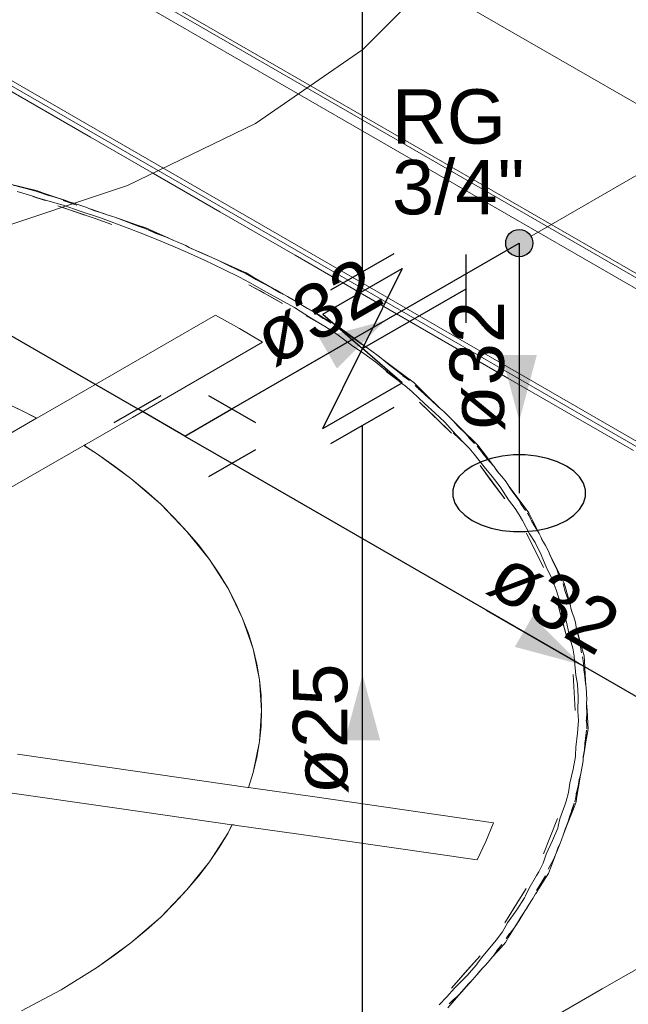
# Model space of a CAD drawing. Header units: millimetres. Extents: x -16331 to -10174, y -4135 to -3584.
# Tile 402 of 456: x -10204.29 to -10202.05, y -3991.66 to -3988.04. Entities that reach past the tile are written whole.
import ezdxf

# ---------------------------------------------------------------- set-up
doc = ezdxf.new("R2010")
doc.units = ezdxf.units.MM
for name, color, linetype in [('AF-Colunas', 4, 'Continuous'), ('AF-Condutos', 4, 'Continuous'), ('AF-Conexões', 4, 'Continuous'), ('AF-Sentido conduto', 7, 'Continuous'), ('AF-Textos conduto', 7, 'Continuous'), ('AL-Condutos', 3, 'Continuous'), ('AL-Sentido conduto', 7, 'Continuous'), ('AL-Textos conduto', 7, 'Continuous'), ('Simbolos', 7, 'Continuous'), ('Simbolos_int', 8, 'Continuous'), ('Textos', 7, 'Continuous')]:
    doc.layers.add(name, color=color, linetype=linetype)
for name, color, linetype, lineweight in [('AF-Indicação coluna', 5, 'Continuous', 13), ('AL-Reservatório cilíndrico', 9, 'Continuous', 18), ('IFC-IfcBuildingElementProxy-Contorno', 250, 'Continuous', 5), ('IFC-IfcFlowTerminal-Contorno', 250, 'Continuous', 5), ('IFC-IfcWallStandardCase-Contorno', 250, 'Continuous', 5), ('IFC-Laje-Contorno', 134, 'Continuous', 5), ('IFC-Viga-Contorno', 66, 'Continuous', 5)]:
    doc.layers.add(name, color=color, linetype=linetype, lineweight=lineweight)
doc.styles.add('Arial', font='arial.ttf', dxfattribs={"height": 100})

msp = doc.modelspace()

# ---------------------------------------------------------------- hatches: boundary and pattern name
at = {"layer": 'AF-Colunas', "linetype": 'Continuous'}
msp.add_hatch(color=140, dxfattribs=at).paths.add_polyline_path([(-10202.4042, -3988.8645), (-10202.4044, -3988.8601), (-10202.405, -3988.8558), (-10202.4059, -3988.8515), (-10202.4072, -3988.8474), (-10202.4089, -3988.8433), (-10202.4109, -3988.8395), (-10202.4133, -3988.8358), (-10202.4159, -3988.8323), (-10202.4189, -3988.8291), (-10202.4221, -3988.8262), (-10202.4256, -3988.8235), (-10202.4292, -3988.8212), (-10202.4331, -3988.8191), (-10202.4371, -3988.8175), (-10202.4413, -3988.8162), (-10202.4455, -3988.8152), (-10202.4499, -3988.8147), (-10202.4542, -3988.8145), (-10202.4586, -3988.8147), (-10202.4629, -3988.8152), (-10202.4672, -3988.8162), (-10202.4713, -3988.8175), (-10202.4754, -3988.8191), (-10202.4792, -3988.8212), (-10202.4829, -3988.8235), (-10202.4864, -3988.8262), (-10202.4896, -3988.8291), (-10202.4925, -3988.8323), (-10202.4952, -3988.8358), (-10202.4975, -3988.8395), (-10202.4995, -3988.8433), (-10202.5012, -3988.8474), (-10202.5025, -3988.8515), (-10202.5035, -3988.8558), (-10202.504, -3988.8601), (-10202.5042, -3988.8645), (-10202.504, -3988.8688), (-10202.5035, -3988.8731), (-10202.5025, -3988.8774), (-10202.5012, -3988.8816), (-10202.4995, -3988.8856), (-10202.4975, -3988.8895), (-10202.4952, -3988.8931), (-10202.4925, -3988.8966), (-10202.4896, -3988.8998), (-10202.4864, -3988.9028), (-10202.4829, -3988.9054), (-10202.4792, -3988.9078), (-10202.4754, -3988.9098), (-10202.4713, -3988.9114), (-10202.4672, -3988.9128), (-10202.4629, -3988.9137), (-10202.4586, -3988.9143), (-10202.4542, -3988.9145), (-10202.4499, -3988.9143), (-10202.4455, -3988.9137), (-10202.4413, -3988.9128), (-10202.4371, -3988.9114), (-10202.4331, -3988.9098), (-10202.4292, -3988.9078), (-10202.4256, -3988.9054), (-10202.4221, -3988.9028), (-10202.4189, -3988.8998), (-10202.4159, -3988.8966), (-10202.4133, -3988.8931), (-10202.4109, -3988.8895), (-10202.4089, -3988.8856), (-10202.4072, -3988.8816), (-10202.4059, -3988.8774), (-10202.405, -3988.8731), (-10202.4044, -3988.8688)])
at = {"layer": 'AF-Sentido conduto', "linetype": 'Continuous'}
for points in [[(-10202.9479, -3989.1495), (-10203.1893, -3989.2142), (-10203.1246, -3989.3262)], [(-10202.4542, -3989.5177), (-10202.3895, -3989.2762), (-10202.5189, -3989.2762)], [(-10202.2291, -3990.4145), (-10202.4058, -3990.2377), (-10202.4705, -3990.3498)]]:
    msp.add_hatch(color=140, dxfattribs=at).paths.add_polyline_path(points)
at = {"layer": 'AL-Sentido conduto', "linetype": 'Continuous'}
msp.add_hatch(color=3, dxfattribs=at).paths.add_polyline_path([(-10203.0306, -3990.4517), (-10203.0953, -3990.6932), (-10202.9659, -3990.6932)])

# ---------------------------------------------------------------- linework, layer by layer
at = {"layer": 'AF-Colunas'}
msp.add_circle((-10202.4542, -3988.8645), 0.05, dxfattribs=at)
at = {"layer": 'AF-Condutos'}
for p, q in [((-10207.252, -3987.5145), (-10203.8572, -3989.4745)), ((-10203.5108, -3989.4745), (-10202.4542, -3988.8645)), ((-10202.4542, -3988.8645), (-10202.4542, -3989.7845)), ((-10203.5108, -3989.6745), (-10201.2938, -3990.9545))]:
    msp.add_line(p, q, dxfattribs=at)
msp.add_lwpolyline([(-10202.281, -3989.6845), (-10202.3137, -3989.6686), (-10202.3507, -3989.6563), (-10202.3908, -3989.6479), (-10202.4329, -3989.6436), (-10202.4756, -3989.6436), (-10202.5176, -3989.6479), (-10202.5577, -3989.6563), (-10202.5947, -3989.6686), (-10202.6274, -3989.6845), (-10202.6549, -3989.7033), (-10202.6762, -3989.7247), (-10202.6908, -3989.7479), (-10202.6982, -3989.7721), (-10202.6982, -3989.7968), (-10202.6908, -3989.8211), (-10202.6762, -3989.8442), (-10202.6549, -3989.8656), (-10202.6274, -3989.8845), (-10202.5947, -3989.9003), (-10202.5577, -3989.9126), (-10202.5176, -3989.9211), (-10202.4756, -3989.9253), (-10202.4329, -3989.9253), (-10202.3908, -3989.9211), (-10202.3507, -3989.9126), (-10202.3137, -3989.9003), (-10202.281, -3989.8845), (-10202.2536, -3989.8656), (-10202.2322, -3989.8442), (-10202.2176, -3989.8211), (-10202.2102, -3989.7968), (-10202.2102, -3989.7721), (-10202.2176, -3989.7479), (-10202.2322, -3989.7247), (-10202.2536, -3989.7033), (-10202.281, -3989.6845)], dxfattribs=at)
at = {"layer": 'AF-Conexões'}
for p, q in [((-10203.9438, -3989.5245), (-10203.7706, -3989.4245)), ((-10203.5974, -3989.4245), (-10203.4242, -3989.5245)), ((-10203.684, -3989.5745), (-10203.8572, -3989.4745)), ((-10203.684, -3989.5745), (-10203.5108, -3989.4745)), ((-10203.684, -3989.5745), (-10203.5108, -3989.6745)), ((-10203.4242, -3989.6245), (-10203.5974, -3989.7245))]:
    msp.add_line(p, q, dxfattribs=at)
at = {"layer": 'AF-Indicação coluna'}
msp.add_line((-10199.2998, -3987.0432), (-10202.4109, -3988.8395), dxfattribs=at)
at = {"layer": 'AF-Sentido conduto'}
for points in [[(-10202.4542, -3989.1177), (-10202.4542, -3989.5177)], [(-10203.2943, -3989.3495), (-10202.9479, -3989.1495)], [(-10202.5755, -3990.2145), (-10202.2291, -3990.4145)]]:
    msp.add_lwpolyline(points, dxfattribs=at)
at = {"layer": 'AL-Condutos'}
for p, q in [((-10203.0306, -3988.9693), (-10203.0306, -3986.0517)), ((-10203.0306, -3991.8517), (-10203.0306, -3989.5349))]:
    msp.add_line(p, q, dxfattribs=at)
at = {"layer": 'AL-Reservatório cilíndrico'}
msp.add_lwpolyline([(-10209.1153, -3987.845), (-10208.8079, -3988.1524), (-10208.4127, -3988.4244), (-10207.9417, -3988.6525), (-10207.4092, -3988.83), (-10206.8314, -3988.9514), (-10206.2259, -3989.0131), (-10205.6111, -3989.0131), (-10205.0056, -3988.9514), (-10204.4278, -3988.83), (-10203.8954, -3988.6525), (-10203.4244, -3988.4244), (-10203.0291, -3988.1524), (-10202.7217, -3987.845)], dxfattribs=at)
at = {"layer": 'AL-Sentido conduto'}
msp.add_lwpolyline([(-10203.0306, -3990.8517), (-10203.0306, -3990.4517)], dxfattribs=at)
at = {"layer": 'IFC-IfcBuildingElementProxy-Contorno', "lineweight": 5}
for p, q in [((-10196.4271, -3991.5823), (-10206.748, -3985.6235)), ((-10196.9692, -3991.8953), (-10207.2901, -3985.9365)), ((-10207.2901, -3985.9365), (-10196.9692, -3991.8953)), ((-10204.0309, -3988.4746), (-10205.9189, -3987.3846)), ((-10203.799, -3988.6085), (-10204.0309, -3988.4746)), ((-10203.5553, -3988.7492), (-10203.799, -3988.6085)), ((-10203.2787, -3988.9088), (-10203.5553, -3988.7492)), ((-10203.0164, -3989.0603), (-10203.2787, -3988.9088)), ((-10202.7398, -3989.22), (-10203.0164, -3989.0603)), ((-10202.4962, -3989.3607), (-10202.7398, -3989.22)), ((-10202.2642, -3989.4946), (-10202.4962, -3989.3607)), ((-10202.0336, -3989.6277), (-10202.2642, -3989.4946)), ((-10202.1492, -3991.6081), (-10201.9165, -3991.4738)), ((-10202.3796, -3991.7412), (-10202.1492, -3991.6081))]:
    msp.add_line(p, q, dxfattribs=at)
at = {"layer": 'IFC-IfcFlowTerminal-Contorno', "lineweight": 5}
for p, q in [((-10204.2621, -3988.6632), (-10204.3512, -3988.6409)), ((-10204.2593, -3988.6665), (-10204.315, -3988.651)), ((-10204.247, -3988.6903), (-10204.3006, -3988.6745)), ((-10204.2301, -3988.6712), (-10204.2621, -3988.6632)), ((-10204.2321, -3988.6734), (-10204.2593, -3988.6665)), ((-10204.2557, -3988.6675), (-10204.2321, -3988.6734)), ((-10204.2189, -3988.6999), (-10204.247, -3988.6903)), ((-10204.1281, -3988.7265), (-10204.2433, -3988.6927)), ((-10204.2433, -3988.6927), (-10204.1972, -3988.7073)), ((-10204.1786, -3988.6907), (-10204.2321, -3988.6734)), ((-10204.2321, -3988.6734), (-10204.1819, -3988.6906)), ((-10204.2, -3988.6814), (-10204.2301, -3988.6712)), ((-10204.164, -3988.6937), (-10204.2, -3988.6814)), ((-10204.1428, -3988.7016), (-10204.1786, -3988.6907)), ((-10204.1253, -3988.7069), (-10204.164, -3988.6937)), ((-10204.1972, -3988.7073), (-10204.2189, -3988.6999)), ((-10204.1509, -3988.7279), (-10204.0516, -3988.7618)), ((-10204.0133, -3988.7743), (-10204.1509, -3988.7279)), ((-10204.1097, -3988.7123), (-10204.1428, -3988.7016)), ((-10204.1317, -3988.7077), (-10204.0815, -3988.7248)), ((-10204.0723, -3988.7453), (-10204.1281, -3988.7265)), ((-10204.1097, -3988.7123), (-10204.1253, -3988.7069)), ((-10204.089, -3988.7189), (-10204.1097, -3988.7123)), ((-10204.0477, -3988.7328), (-10204.089, -3988.7189)), ((-10204.0315, -3988.739), (-10204.0477, -3988.7328)), ((-10203.9946, -3988.7717), (-10204.0723, -3988.7453)), ((-10204.015, -3988.7453), (-10204.0315, -3988.739)), ((-10204.0291, -3988.7398), (-10204.0315, -3988.739)), ((-10203.9698, -3988.76), (-10204.0291, -3988.7398)), ((-10203.9822, -3988.756), (-10204.015, -3988.7453)), ((-10203.9698, -3988.76), (-10203.9822, -3988.756)), ((-10203.9506, -3988.7663), (-10203.9698, -3988.76)), ((-10203.9418, -3988.7696), (-10203.9506, -3988.7663)), ((-10203.9094, -3988.7817), (-10203.9418, -3988.7696)), ((-10203.8581, -3988.7982), (-10203.9418, -3988.7696)), ((-10203.9523, -3988.7957), (-10204.0133, -3988.7743)), ((-10203.8862, -3988.8116), (-10203.9946, -3988.7717)), ((-10203.8559, -3988.8018), (-10203.9094, -3988.7817)), ((-10203.8281, -3988.8084), (-10203.8581, -3988.7982)), ((-10203.8305, -3988.8105), (-10203.8559, -3988.8018)), ((-10203.8533, -3988.8027), (-10203.8305, -3988.8105)), ((-10203.849, -3988.8262), (-10203.8862, -3988.8116)), ((-10203.8017, -3988.8453), (-10203.849, -3988.8262)), ((-10203.7825, -3988.8311), (-10203.8305, -3988.8105)), ((-10203.8305, -3988.8105), (-10203.7845, -3988.8312)), ((-10203.8005, -3988.8208), (-10203.8281, -3988.8084)), ((-10203.7451, -3988.8456), (-10203.8005, -3988.8208)), ((-10203.7493, -3988.8444), (-10203.7825, -3988.8311)), ((-10203.7277, -3988.8755), (-10203.8017, -3988.8453)), ((-10203.7249, -3988.8546), (-10203.7493, -3988.8444)), ((-10203.7331, -3988.851), (-10203.7451, -3988.8456)), ((-10203.7249, -3988.8546), (-10203.7331, -3988.851)), ((-10203.6745, -3988.899), (-10203.7277, -3988.8755)), ((-10203.7125, -3988.8598), (-10203.7249, -3988.8546)), ((-10203.6804, -3988.8738), (-10203.7125, -3988.8598)), ((-10203.668, -3988.8801), (-10203.6804, -3988.8738)), ((-10203.6113, -3988.9277), (-10203.6745, -3988.899)), ((-10203.6609, -3988.8837), (-10203.668, -3988.8801)), ((-10203.6435, -3988.8911), (-10203.668, -3988.8801)), ((-10203.6316, -3988.8971), (-10203.6609, -3988.8837)), ((-10203.5994, -3988.9108), (-10203.6435, -3988.8911)), ((-10203.6012, -3988.9101), (-10203.6316, -3988.8971)), ((-10203.5979, -3988.9115), (-10203.6012, -3988.9101)), ((-10203.5979, -3988.9115), (-10203.5994, -3988.9108)), ((-10203.571, -3988.9232), (-10203.5979, -3988.9115)), ((-10203.5408, -3988.9609), (-10203.6113, -3988.9277)), ((-10203.5631, -3988.9271), (-10203.571, -3988.9232)), ((-10203.5338, -3988.9414), (-10203.5631, -3988.9271)), ((-10203.4866, -3988.9613), (-10203.5631, -3988.9271)), ((-10203.485, -3988.9652), (-10203.5338, -3988.9414)), ((-10203.4836, -3988.9898), (-10203.5408, -3988.9609)), ((-10203.459, -3988.9737), (-10203.4866, -3988.9613)), ((-10203.4619, -3988.9756), (-10203.485, -3988.9652)), ((-10203.4835, -3988.9659), (-10203.4619, -3988.9756)), ((-10203.4263, -3988.9954), (-10203.4619, -3988.9756)), ((-10203.4619, -3988.9756), (-10203.4207, -3988.9994)), ((-10203.4343, -3988.988), (-10203.459, -3988.9737)), ((-10203.4457, -3989.0096), (-10203.4836, -3988.9898)), ((-10203.4493, -3989.0174), (-10203.4068, -3989.04)), ((-10203.3923, -3989.0484), (-10203.4493, -3989.0174)), ((-10203.3836, -3989.0451), (-10203.4457, -3989.0096)), ((-10203.3518, -3989.0356), (-10203.4343, -3988.988)), ((-10203.3994, -3989.0109), (-10203.4263, -3988.9954)), ((-10203.3669, -3989.0277), (-10203.3994, -3989.0109)), ((-10203.4068, -3989.04), (-10203.3923, -3989.0484)), ((-10203.3923, -3989.0484), (-10203.3252, -3989.0871)), ((-10203.3652, -3989.0631), (-10203.3923, -3989.0484)), ((-10203.3317, -3989.0727), (-10203.3836, -3989.0451)), ((-10203.3358, -3989.0456), (-10203.3669, -3989.0277)), ((-10203.3229, -3989.0523), (-10203.3518, -3989.0356)), ((-10203.3229, -3989.0523), (-10203.3358, -3989.0456)), ((-10203.3069, -3989.0606), (-10203.3229, -3989.0523)), ((-10203.3252, -3989.0871), (-10203.3652, -3989.0631)), ((-10203.2804, -3989.1016), (-10203.3317, -3989.0727)), ((-10203.2585, -3989.0889), (-10203.3069, -3989.0606)), ((-10203.2508, -3989.0939), (-10203.2585, -3989.0889)), ((-10203.2332, -3989.1054), (-10203.2508, -3989.0939)), ((-10203.2127, -3989.1159), (-10203.2508, -3989.0939)), ((-10203.5714, -3989.1292), (-10204.0497, -3989.4054)), ((-10203.4832, -3989.1783), (-10203.5714, -3989.1292)), ((-10203.2221, -3989.1394), (-10203.2804, -3989.1016)), ((-10203.2384, -3989.1314), (-10203.1735, -3989.1688)), ((-10203.2029, -3989.1519), (-10203.2384, -3989.1314)), ((-10203.2009, -3989.1239), (-10203.2332, -3989.1054)), ((-10203.1792, -3989.1353), (-10203.2127, -3989.1159)), ((-10203.1751, -3989.1412), (-10203.2009, -3989.1239)), ((-10203.1735, -3989.1688), (-10203.2221, -3989.1394)), ((-10203.1706, -3989.1705), (-10203.2029, -3989.1519)), ((-10203.1535, -3989.1501), (-10203.1792, -3989.1353)), ((-10203.1734, -3989.1423), (-10203.1751, -3989.1412)), ((-10203.1751, -3989.1412), (-10203.1733, -3989.1422)), ((-10203.1462, -3989.1584), (-10203.1734, -3989.1423)), ((-10203.1733, -3989.1422), (-10203.1462, -3989.1584)), ((-10203.1288, -3989.1644), (-10203.1535, -3989.1501)), ((-10203.1074, -3989.1803), (-10203.1288, -3989.1644)), ((-10203.3982, -3989.2292), (-10203.4832, -3989.1783)), ((-10203.1567, -3989.1786), (-10203.1706, -3989.1705)), ((-10203.1255, -3989.1995), (-10203.1567, -3989.1786)), ((-10203.0712, -3989.2394), (-10203.1255, -3989.1995)), ((-10203.101, -3989.189), (-10203.1211, -3989.1744)), ((-10203.0563, -3989.2183), (-10203.1074, -3989.1803)), ((-10203.0775, -3989.2058), (-10203.101, -3989.189)), ((-10203.8765, -3989.5054), (-10203.3982, -3989.2292)), ((-10203.049, -3989.2248), (-10203.0775, -3989.2058)), ((-10203.0259, -3989.2704), (-10203.0712, -3989.2394)), ((-10203.0355, -3989.2338), (-10203.0563, -3989.2183)), ((-10203.0218, -3989.2448), (-10203.049, -3989.2248)), ((-10203.0105, -3989.2524), (-10203.0355, -3989.2338)), ((-10202.9814, -3989.3027), (-10203.0259, -3989.2704)), ((-10203.0105, -3989.2524), (-10203.0218, -3989.2448)), ((-10202.9965, -3989.2618), (-10203.0105, -3989.2524)), ((-10202.9732, -3989.2787), (-10202.9965, -3989.2618)), ((-10202.9313, -3989.3445), (-10202.9814, -3989.3027)), ((-10202.9559, -3989.293), (-10202.9732, -3989.2787)), ((-10202.9547, -3989.294), (-10202.9559, -3989.293)), ((-10202.9271, -3989.3145), (-10202.9559, -3989.293)), ((-10202.933, -3989.3116), (-10202.9547, -3989.294)), ((-10202.9067, -3989.3316), (-10202.933, -3989.3116)), ((-10202.9441, -3989.3368), (-10202.8896, -3989.3771)), ((-10202.9124, -3989.3604), (-10202.9441, -3989.3368)), ((-10202.8896, -3989.3771), (-10202.9313, -3989.3445)), ((-10202.8639, -3989.3615), (-10202.9271, -3989.3145)), ((-10202.8839, -3989.3507), (-10202.9067, -3989.3316)), ((-10202.8822, -3989.3829), (-10202.9124, -3989.3604)), ((-10202.8818, -3989.3526), (-10202.8839, -3989.3507)), ((-10202.8839, -3989.3507), (-10202.8819, -3989.3523)), ((-10202.8733, -3989.3895), (-10202.8822, -3989.3829)), ((-10202.8819, -3989.3523), (-10202.8583, -3989.3704)), ((-10202.8583, -3989.3704), (-10202.8818, -3989.3526)), ((-10202.8425, -3989.3774), (-10202.8639, -3989.3615)), ((-10202.8247, -3989.3948), (-10202.8425, -3989.3774)), ((-10204.4394, -3989.409), (-10204.2842, -3989.4796)), ((-10204.0497, -3989.4054), (-10204.2281, -3989.5084)), ((-10202.8488, -3989.4109), (-10202.8733, -3989.3895)), ((-10202.8032, -3989.4545), (-10202.8488, -3989.4109)), ((-10202.8202, -3989.4041), (-10202.8369, -3989.3882)), ((-10202.8254, -3989.3992), (-10202.8165, -3989.4078)), ((-10202.7818, -3989.4367), (-10202.8247, -3989.3948)), ((-10202.8003, -3989.4225), (-10202.8202, -3989.4041)), ((-10204.2842, -3989.4796), (-10204.3606, -3989.4434)), ((-10202.8205, -3989.4492), (-10202.7617, -3989.5065)), ((-10202.703, -3989.5638), (-10202.8205, -3989.4492)), ((-10202.7651, -3989.4884), (-10202.8032, -3989.4545)), ((-10202.7764, -3989.4433), (-10202.8003, -3989.4225)), ((-10202.7638, -3989.4542), (-10202.7818, -3989.4367)), ((-10202.7537, -3989.4652), (-10202.7764, -3989.4433)), ((-10202.7441, -3989.4735), (-10202.7638, -3989.4542)), ((-10204.2281, -3989.5084), (-10204.2842, -3989.4796)), ((-10204.2842, -3989.4796), (-10204.2291, -3989.509)), ((-10202.7281, -3989.5236), (-10202.7651, -3989.4884)), ((-10202.7441, -3989.4735), (-10202.7537, -3989.4652)), ((-10202.7322, -3989.4838), (-10202.7441, -3989.4735)), ((-10202.7127, -3989.5024), (-10202.7322, -3989.4838)), ((-10204.2291, -3989.509), (-10204.5313, -3989.6835)), ((-10204.2281, -3989.5084), (-10204.2291, -3989.509)), ((-10204.0447, -3989.6025), (-10203.8765, -3989.5054)), ((-10202.7617, -3989.5065), (-10202.703, -3989.5638)), ((-10202.6871, -3989.5689), (-10202.7281, -3989.5236)), ((-10202.6989, -3989.5176), (-10202.7127, -3989.5024)), ((-10202.6978, -3989.5188), (-10202.6989, -3989.5176)), ((-10202.6558, -3989.5597), (-10202.6989, -3989.5176)), ((-10202.68, -3989.5379), (-10202.6978, -3989.5188)), ((-10202.6967, -3989.5618), (-10202.6529, -3989.6041)), ((-10202.6694, -3989.5885), (-10202.6967, -3989.5618)), ((-10202.6511, -3989.5657), (-10202.68, -3989.5379)), ((-10202.6225, -3989.5922), (-10202.6558, -3989.5597)), ((-10202.639, -3989.5811), (-10202.6511, -3989.5657)), ((-10204.0491, -3989.6051), (-10204.0447, -3989.6025)), ((-10202.6529, -3989.6041), (-10202.6871, -3989.5689)), ((-10202.6427, -3989.6146), (-10202.6694, -3989.5885)), ((-10202.6381, -3989.5822), (-10202.639, -3989.5811)), ((-10202.639, -3989.5811), (-10202.6384, -3989.5817)), ((-10202.6384, -3989.5817), (-10202.6187, -3989.6016)), ((-10202.6187, -3989.6016), (-10202.6381, -3989.5822)), ((-10202.6048, -3989.6095), (-10202.6225, -3989.5922)), ((-10204.3581, -3989.7835), (-10204.0559, -3989.609)), ((-10204.0559, -3989.609), (-10204.0549, -3989.6084)), ((-10204.0559, -3989.609), (-10204.005, -3989.6408)), ((-10204.0549, -3989.6084), (-10204.0542, -3989.608)), ((-10204.005, -3989.6408), (-10204.0549, -3989.6084)), ((-10204.0542, -3989.608), (-10204.0508, -3989.606)), ((-10204.0508, -3989.606), (-10204.0491, -3989.6051)), ((-10202.6379, -3989.6193), (-10202.6427, -3989.6146)), ((-10202.6198, -3989.6405), (-10202.6379, -3989.6193)), ((-10202.6013, -3989.6209), (-10202.6087, -3989.6107)), ((-10202.6087, -3989.6107), (-10202.605, -3989.6155)), ((-10202.605, -3989.6155), (-10202.5932, -3989.6313)), ((-10202.5909, -3989.628), (-10202.6048, -3989.6095)), ((-10202.5932, -3989.6313), (-10202.6013, -3989.6209)), ((-10202.5882, -3989.6378), (-10202.5932, -3989.6313)), ((-10202.5569, -3989.6734), (-10202.5909, -3989.628)), ((-10202.5725, -3989.6575), (-10202.5882, -3989.6378)), ((-10203.9423, -3989.6849), (-10204.005, -3989.6408)), ((-10204.005, -3989.6408), (-10203.8827, -3989.7304)), ((-10202.5837, -3989.6873), (-10202.6198, -3989.6405)), ((-10202.5502, -3989.6823), (-10202.5725, -3989.6575)), ((-10202.5502, -3989.6823), (-10202.5569, -3989.6734)), ((-10203.8827, -3989.7304), (-10203.9423, -3989.6849)), ((-10202.5985, -3989.6823), (-10202.5527, -3989.7434)), ((-10202.5582, -3989.7373), (-10202.5985, -3989.6823)), ((-10202.5534, -3989.7235), (-10202.5837, -3989.6873)), ((-10202.5466, -3989.6863), (-10202.5502, -3989.6823)), ((-10202.5424, -3989.6927), (-10202.5466, -3989.6863)), ((-10202.5355, -3989.7032), (-10202.5424, -3989.6927)), ((-10202.5278, -3989.7122), (-10202.5424, -3989.6927)), ((-10202.5278, -3989.7122), (-10202.5355, -3989.7032)), ((-10202.5183, -3989.7233), (-10202.5278, -3989.7122)), ((-10203.8262, -3989.7772), (-10203.8827, -3989.7304)), ((-10203.8827, -3989.7304), (-10203.7729, -3989.8252)), ((-10202.5068, -3989.8046), (-10202.5582, -3989.7373)), ((-10202.5244, -3989.761), (-10202.5534, -3989.7235)), ((-10202.5527, -3989.7434), (-10202.5068, -3989.8046)), ((-10202.5029, -3989.7431), (-10202.5183, -3989.7233)), ((-10202.4927, -3989.7591), (-10202.5029, -3989.7431)), ((-10203.7729, -3989.8252), (-10203.8262, -3989.7772)), ((-10202.4932, -3989.8091), (-10202.5244, -3989.761)), ((-10202.4918, -3989.7605), (-10202.4927, -3989.7591)), ((-10202.4588, -3989.8042), (-10202.4927, -3989.7591)), ((-10202.4782, -3989.7807), (-10202.4918, -3989.7605)), ((-10202.4555, -3989.8105), (-10202.4782, -3989.7807)), ((-10202.469, -3989.8406), (-10202.4932, -3989.8091)), ((-10202.4331, -3989.8385), (-10202.4588, -3989.8042)), ((-10202.447, -3989.8264), (-10202.4555, -3989.8105)), ((-10203.7229, -3989.8745), (-10203.7729, -3989.8252)), ((-10203.7729, -3989.8252), (-10203.6763, -3989.9248)), ((-10202.4543, -3989.8643), (-10202.469, -3989.8406)), ((-10202.4463, -3989.8277), (-10202.447, -3989.8264)), ((-10202.447, -3989.8264), (-10202.4466, -3989.827)), ((-10202.4466, -3989.827), (-10202.4313, -3989.8484)), ((-10202.4313, -3989.8484), (-10202.4463, -3989.8277)), ((-10202.4193, -3989.857), (-10202.4331, -3989.8385)), ((-10202.4095, -3989.8764), (-10202.4193, -3989.857)), ((-10203.6763, -3989.9248), (-10203.7229, -3989.8745)), ((-10202.4421, -3989.8847), (-10202.4543, -3989.8643)), ((-10202.4161, -3989.934), (-10202.4421, -3989.8847)), ((-10202.4234, -3989.8579), (-10202.4207, -3989.8632)), ((-10202.4181, -3989.8688), (-10202.4234, -3989.8579)), ((-10202.4207, -3989.8632), (-10202.4129, -3989.8788)), ((-10202.4129, -3989.8788), (-10202.4181, -3989.8688)), ((-10202.4089, -3989.8865), (-10202.4129, -3989.8788)), ((-10202.3809, -3989.9332), (-10202.4095, -3989.8764)), ((-10202.3975, -3989.9071), (-10202.4089, -3989.8865)), ((-10203.6332, -3989.9761), (-10203.6763, -3989.9248)), ((-10203.6763, -3989.9248), (-10203.5936, -3990.0284)), ((-10202.3809, -3989.9332), (-10202.3975, -3989.9071)), ((-10202.4288, -3989.9297), (-10202.3966, -3989.9936)), ((-10202.4044, -3989.9782), (-10202.4288, -3989.9297)), ((-10202.3954, -3989.9661), (-10202.4161, -3989.934)), ((-10202.378, -3989.9378), (-10202.3809, -3989.9332)), ((-10202.3751, -3989.9447), (-10202.378, -3989.9378)), ((-10202.3708, -3989.9552), (-10202.3751, -3989.9447)), ((-10202.3651, -3989.9646), (-10202.3751, -3989.9447)), ((-10202.3651, -3989.9646), (-10202.3708, -3989.9552)), ((-10202.3581, -3989.9764), (-10202.3651, -3989.9646)), ((-10203.5936, -3990.0284), (-10203.6332, -3989.9761)), ((-10202.3645, -3990.0576), (-10202.4044, -3989.9782)), ((-10202.3966, -3989.9936), (-10202.3645, -3990.0576)), ((-10202.3734, -3990.0111), (-10202.3954, -3989.9661)), ((-10202.3471, -3989.9972), (-10202.3581, -3989.9764)), ((-10202.3405, -3990.0135), (-10202.3471, -3989.9972)), ((-10203.5576, -3990.0815), (-10203.5936, -3990.0284)), ((-10203.5936, -3990.0284), (-10203.5252, -3990.1354)), ((-10202.3526, -3990.0613), (-10202.3734, -3990.0111)), ((-10202.3398, -3990.0152), (-10202.3405, -3990.0135)), ((-10202.3165, -3990.0612), (-10202.3405, -3990.0135)), ((-10202.3308, -3990.0362), (-10202.3398, -3990.0152)), ((-10202.3146, -3990.0676), (-10202.3308, -3990.0362)), ((-10202.3355, -3990.0941), (-10202.3526, -3990.0613)), ((-10202.2987, -3990.0966), (-10202.3165, -3990.0612)), ((-10202.3097, -3990.0838), (-10202.3146, -3990.0676)), ((-10203.5252, -3990.1354), (-10203.5576, -3990.0815)), ((-10202.3253, -3990.1206), (-10202.3355, -3990.0941)), ((-10202.3093, -3990.0852), (-10202.3097, -3990.0838)), ((-10202.3097, -3990.0838), (-10202.3095, -3990.0842)), ((-10202.3095, -3990.0842), (-10202.2989, -3990.1068)), ((-10202.2989, -3990.1068), (-10202.3093, -3990.0852)), ((-10202.289, -3990.116), (-10202.2987, -3990.0966)), ((-10203.4965, -3990.19), (-10203.5252, -3990.1354)), ((-10203.5252, -3990.1354), (-10203.4716, -3990.2452)), ((-10202.3185, -3990.1398), (-10202.3253, -3990.1206)), ((-10202.303, -3990.1907), (-10202.3185, -3990.1398)), ((-10202.2902, -3990.128), (-10202.2933, -3990.1165)), ((-10202.2933, -3990.1165), (-10202.2917, -3990.1222)), ((-10202.2917, -3990.1222), (-10202.2876, -3990.1372)), ((-10202.2876, -3990.1372), (-10202.2902, -3990.128)), ((-10202.2835, -3990.1359), (-10202.289, -3990.116)), ((-10202.285, -3990.1462), (-10202.2876, -3990.1372)), ((-10202.2782, -3990.1675), (-10202.285, -3990.1462)), ((-10202.2674, -3990.1944), (-10202.2835, -3990.1359)), ((-10202.2674, -3990.1944), (-10202.2782, -3990.1675)), ((-10203.4716, -3990.2452), (-10203.4965, -3990.19)), ((-10202.3142, -3990.1873), (-10202.2962, -3990.2531)), ((-10202.3024, -3990.2275), (-10202.3142, -3990.1873)), ((-10202.2895, -3990.2239), (-10202.303, -3990.1907)), ((-10202.2654, -3990.1994), (-10202.2674, -3990.1944)), ((-10202.2641, -3990.2068), (-10202.2654, -3990.1994)), ((-10202.2621, -3990.2171), (-10202.2641, -3990.2068)), ((-10202.2585, -3990.2269), (-10202.2641, -3990.2068)), ((-10202.2585, -3990.2269), (-10202.2621, -3990.2171)), ((-10203.4504, -3990.3009), (-10203.4716, -3990.2452)), ((-10203.4716, -3990.2452), (-10203.433, -3990.3571)), ((-10202.2782, -3990.3185), (-10202.3024, -3990.2275)), ((-10202.2962, -3990.2531), (-10202.2781, -3990.3189)), ((-10202.2775, -3990.2701), (-10202.2895, -3990.2239)), ((-10202.2541, -3990.239), (-10202.2585, -3990.2269)), ((-10202.2477, -3990.2606), (-10202.2541, -3990.239)), ((-10202.2675, -3990.3216), (-10202.2775, -3990.2701)), ((-10202.2448, -3990.277), (-10202.2477, -3990.2606)), ((-10202.2445, -3990.2789), (-10202.2448, -3990.277)), ((-10202.2312, -3990.3264), (-10202.2448, -3990.277)), ((-10202.24, -3990.3004), (-10202.2445, -3990.2789)), ((-10203.433, -3990.3571), (-10203.4504, -3990.3009)), ((-10202.2781, -3990.3189), (-10202.2782, -3990.3185)), ((-10202.2577, -3990.3551), (-10202.2675, -3990.3216)), ((-10202.2307, -3990.3328), (-10202.24, -3990.3004)), ((-10202.2214, -3990.3624), (-10202.2312, -3990.3264)), ((-10203.4195, -3990.4136), (-10203.433, -3990.3571)), ((-10203.433, -3990.3571), (-10203.4098, -3990.4704)), ((-10202.2529, -3990.3843), (-10202.2577, -3990.3551)), ((-10202.2295, -3990.349), (-10202.2307, -3990.3328)), ((-10202.2293, -3990.3506), (-10202.2295, -3990.349)), ((-10202.2295, -3990.349), (-10202.2294, -3990.3493)), ((-10202.2294, -3990.3493), (-10202.2252, -3990.3721)), ((-10202.2252, -3990.3721), (-10202.2293, -3990.3506)), ((-10202.2159, -3990.3823), (-10202.2214, -3990.3624)), ((-10202.2507, -3990.4017), (-10202.2529, -3990.3843)), ((-10202.2193, -3990.4006), (-10202.2211, -3990.3868)), ((-10202.2148, -3990.4024), (-10202.2159, -3990.3823)), ((-10203.4098, -3990.4704), (-10203.4195, -3990.4136)), ((-10202.2462, -3990.4536), (-10202.2507, -3990.4017)), ((-10202.2178, -3990.4118), (-10202.2193, -3990.4006)), ((-10202.2163, -3990.4345), (-10202.2178, -3990.4118)), ((-10202.2129, -3990.4593), (-10202.2163, -3990.4345)), ((-10202.2109, -3990.4734), (-10202.2148, -3990.4024)), ((-10203.404, -3990.5273), (-10203.4098, -3990.4704)), ((-10203.4098, -3990.4704), (-10203.4021, -3990.5844)), ((-10202.2565, -3990.4513), (-10202.2528, -3990.5178)), ((-10202.2492, -3990.5844), (-10202.2565, -3990.4513)), ((-10202.24, -3990.4872), (-10202.2462, -3990.4536)), ((-10202.2112, -3990.4849), (-10202.2129, -3990.4593)), ((-10202.2381, -3990.5339), (-10202.24, -3990.4872)), ((-10202.21, -3990.49), (-10202.2112, -3990.4849)), ((-10202.21, -3990.49), (-10202.2109, -3990.4734)), ((-10202.208, -3990.499), (-10202.21, -3990.49)), ((-10202.207, -3990.5205), (-10202.208, -3990.499)), ((-10203.4021, -3990.5844), (-10203.404, -3990.5273)), ((-10202.2528, -3990.5178), (-10202.2492, -3990.5844)), ((-10202.2392, -3990.586), (-10202.2381, -3990.5339)), ((-10202.2063, -3990.546), (-10202.207, -3990.5205)), ((-10202.2073, -3990.5691), (-10202.2066, -3990.5532)), ((-10202.2059, -3990.5937), (-10202.2073, -3990.5691)), ((-10202.2066, -3990.5532), (-10202.2063, -3990.546)), ((-10202.2056, -3990.5725), (-10202.2066, -3990.5532)), ((-10202.205, -3990.5818), (-10202.2056, -3990.5725)), ((-10203.4021, -3990.5844), (-10203.4098, -3990.6984)), ((-10203.404, -3990.6414), (-10203.4021, -3990.5844)), ((-10202.2367, -3990.62), (-10202.2392, -3990.586)), ((-10202.2077, -3990.6196), (-10202.2075, -3990.617)), ((-10202.2075, -3990.617), (-10202.2059, -3990.5937)), ((-10202.2075, -3990.617), (-10202.2075, -3990.6181)), ((-10202.2023, -3990.6317), (-10202.205, -3990.5818)), ((-10203.4098, -3990.6983), (-10203.404, -3990.6414)), ((-10202.2399, -3990.6668), (-10202.2384, -3990.6511)), ((-10202.2384, -3990.6511), (-10202.2367, -3990.62)), ((-10202.2071, -3990.6252), (-10202.2077, -3990.6196)), ((-10202.2075, -3990.6181), (-10202.2071, -3990.6252)), ((-10202.2061, -3990.634), (-10202.2071, -3990.6252)), ((-10202.2056, -3990.6517), (-10202.2061, -3990.634)), ((-10202.206, -3990.6447), (-10202.2056, -3990.6517)), ((-10202.2045, -3990.6719), (-10202.2012, -3990.6518)), ((-10202.2012, -3990.6518), (-10202.2023, -3990.6317)), ((-10202.2465, -3990.7187), (-10202.2399, -3990.6668)), ((-10202.213, -3990.7038), (-10202.2095, -3990.681)), ((-10202.2074, -3990.6556), (-10202.2111, -3990.6852)), ((-10202.2095, -3990.681), (-10202.2085, -3990.6696)), ((-10202.209, -3990.6992), (-10202.2045, -3990.6719)), ((-10202.2085, -3990.6696), (-10202.2074, -3990.6556)), ((-10203.4098, -3990.6984), (-10203.433, -3990.8116)), ((-10203.4195, -3990.7551), (-10203.4098, -3990.6983)), ((-10202.2476, -3990.7486), (-10202.2465, -3990.7187)), ((-10202.2144, -3990.7324), (-10202.209, -3990.6992)), ((-10202.2142, -3990.7283), (-10202.213, -3990.7038)), ((-10203.8665, -3990.8069), (-10204.2994, -3990.7445)), ((-10203.433, -3990.8116), (-10203.4195, -3990.7551)), ((-10202.256, -3990.7996), (-10202.2477, -3990.7528)), ((-10202.2477, -3990.7528), (-10202.2476, -3990.7486)), ((-10202.2189, -3990.7542), (-10202.2142, -3990.7283)), ((-10202.2189, -3990.7594), (-10202.2144, -3990.7324)), ((-10202.2189, -3990.7594), (-10202.2189, -3990.7542)), ((-10202.2188, -3990.7688), (-10202.2189, -3990.7594)), ((-10202.2274, -3990.8153), (-10202.2225, -3990.7903)), ((-10202.2225, -3990.7903), (-10202.2188, -3990.7688)), ((-10203.452, -3990.8665), (-10203.8665, -3990.8069)), ((-10203.4501, -3990.8668), (-10203.433, -3990.8116)), ((-10203.433, -3990.8116), (-10203.4331, -3990.8117)), ((-10202.2683, -3990.8512), (-10202.256, -3990.7996)), ((-10202.2333, -3990.838), (-10202.2291, -3990.8219)), ((-10202.2315, -3990.8364), (-10202.2291, -3990.8219)), ((-10202.2291, -3990.8219), (-10202.2274, -3990.8153)), ((-10203.4501, -3990.8668), (-10203.452, -3990.8665)), ((-10203.2057, -3990.902), (-10203.4501, -3990.8668)), ((-10202.2732, -3990.8851), (-10202.2683, -3990.8512)), ((-10202.2439, -3990.8854), (-10202.2372, -3990.8624)), ((-10202.2419, -3990.9002), (-10202.2338, -3990.8507)), ((-10202.2372, -3990.8624), (-10202.2333, -3990.838)), ((-10202.2338, -3990.8507), (-10202.2315, -3990.8364)), ((-10204.3824, -3990.8784), (-10203.9258, -3990.9441)), ((-10202.5493, -3990.9965), (-10203.2057, -3990.902)), ((-10202.2819, -3990.9169), (-10202.2732, -3990.8851)), ((-10202.2495, -3990.9199), (-10202.2463, -3990.9029)), ((-10202.2463, -3990.9029), (-10202.2454, -3990.8944)), ((-10202.244, -3990.8863), (-10202.2454, -3990.8944)), ((-10202.2454, -3990.8944), (-10202.2447, -3990.8881)), ((-10202.2452, -3990.9203), (-10202.2419, -3990.9002)), ((-10202.2447, -3990.8881), (-10202.2439, -3990.8854)), ((-10202.2439, -3990.8854), (-10202.244, -3990.8863)), ((-10202.3044, -3990.9826), (-10202.2866, -3990.9317)), ((-10202.2866, -3990.9317), (-10202.2819, -3990.9169)), ((-10202.2787, -3991.0068), (-10202.2528, -3990.9399)), ((-10202.2523, -3990.9243), (-10202.2622, -3990.9527)), ((-10202.2598, -3990.9488), (-10202.2564, -3990.9377)), ((-10202.2564, -3990.9377), (-10202.2523, -3990.9243)), ((-10202.2528, -3990.9399), (-10202.2452, -3990.9203)), ((-10202.2484, -3990.9132), (-10202.2495, -3990.9199)), ((-10203.9258, -3990.9441), (-10203.5108, -3991.0038)), ((-10202.2754, -3990.9957), (-10202.2682, -3990.9712)), ((-10202.2682, -3990.9712), (-10202.2598, -3990.9488)), ((-10203.5108, -3991.0038), (-10203.5252, -3991.0333)), ((-10203.5252, -3991.0333), (-10203.5098, -3991.004)), ((-10203.5108, -3991.0038), (-10203.5098, -3991.004)), ((-10203.5098, -3991.004), (-10203.5081, -3991.0042)), ((-10203.5081, -3991.0042), (-10203.5025, -3991.005)), ((-10203.5025, -3991.005), (-10203.4998, -3991.0054)), ((-10203.4998, -3991.0054), (-10203.4933, -3991.0063)), ((-10203.4933, -3991.0063), (-10203.2649, -3991.0392)), ((-10202.5768, -3991.0654), (-10202.5493, -3990.9965)), ((-10202.3645, -3991.1113), (-10202.3142, -3990.9813)), ((-10202.3142, -3990.9813), (-10202.3393, -3991.0463)), ((-10202.3314, -3991.0622), (-10202.3128, -3991.0161)), ((-10202.3128, -3991.0161), (-10202.3112, -3991.0095)), ((-10202.3112, -3991.0095), (-10202.3044, -3990.9826)), ((-10202.2927, -3991.043), (-10202.2787, -3991.0068)), ((-10202.285, -3991.0208), (-10202.2754, -3990.9957)), ((-10203.5252, -3991.0333), (-10203.5936, -3991.1404)), ((-10203.5576, -3991.0872), (-10203.5252, -3991.0333)), ((-10203.2649, -3991.0392), (-10202.6085, -3991.1337)), ((-10202.3393, -3991.0463), (-10202.3645, -3991.1113)), ((-10202.2984, -3991.0592), (-10202.2927, -3991.043)), ((-10202.2927, -3991.043), (-10202.285, -3991.0208)), ((-10203.5936, -3991.1403), (-10203.5576, -3991.0872)), ((-10202.6085, -3991.1337), (-10202.5768, -3991.0654)), ((-10202.3547, -3991.1124), (-10202.3314, -3991.0622)), ((-10202.3182, -3991.1082), (-10202.3108, -3991.0866)), ((-10202.3148, -3991.1), (-10202.3027, -3991.0689)), ((-10202.3108, -3991.0866), (-10202.3027, -3991.0689)), ((-10202.3027, -3991.0689), (-10202.2984, -3991.0592)), ((-10202.3667, -3991.1455), (-10202.3547, -3991.1124)), ((-10202.3394, -3991.1637), (-10202.3234, -3991.1223)), ((-10202.3272, -3991.1296), (-10202.3182, -3991.1082)), ((-10202.3234, -3991.1223), (-10202.3207, -3991.1152)), ((-10202.3207, -3991.1152), (-10202.3148, -3991.1)), ((-10203.5936, -3991.1404), (-10203.6763, -3991.244)), ((-10203.6332, -3991.1926), (-10203.5936, -3991.1403)), ((-10202.3828, -3991.1774), (-10202.3667, -3991.1455)), ((-10202.3386, -3991.1499), (-10202.3475, -3991.168)), ((-10202.3475, -3991.168), (-10202.3403, -3991.1544)), ((-10202.3403, -3991.1544), (-10202.3272, -3991.1296)), ((-10203.6763, -3991.2439), (-10203.6332, -3991.1926)), ((-10202.4191, -3991.2403), (-10202.3904, -3991.1913)), ((-10202.3904, -3991.1913), (-10202.3828, -3991.1774)), ((-10202.3707, -3991.2137), (-10202.358, -3991.1917)), ((-10202.358, -3991.1917), (-10202.366, -3991.2057)), ((-10202.3589, -3991.2024), (-10202.3471, -3991.1834)), ((-10202.3471, -3991.1834), (-10202.3394, -3991.1637)), ((-10202.371, -3991.2144), (-10202.3908, -3991.2461)), ((-10202.3901, -3991.2521), (-10202.3782, -3991.2314)), ((-10202.3809, -3991.2376), (-10202.3589, -3991.2024)), ((-10202.3782, -3991.2314), (-10202.371, -3991.2144)), ((-10202.3723, -3991.2164), (-10202.3707, -3991.2137)), ((-10202.371, -3991.2144), (-10202.3723, -3991.2164)), ((-10202.366, -3991.2057), (-10202.371, -3991.2144)), ((-10203.6763, -3991.244), (-10203.7729, -3991.3435)), ((-10203.7229, -3991.2943), (-10203.6763, -3991.2439)), ((-10202.4288, -3991.2389), (-10202.4678, -3991.3016)), ((-10202.4636, -3991.2939), (-10202.4288, -3991.2389)), ((-10202.4346, -3991.273), (-10202.4309, -3991.2651)), ((-10202.4309, -3991.2651), (-10202.4191, -3991.2403)), ((-10202.4039, -3991.2751), (-10202.394, -3991.2587)), ((-10202.394, -3991.2587), (-10202.3901, -3991.2521)), ((-10202.394, -3991.2587), (-10202.3914, -3991.2545)), ((-10202.3914, -3991.2545), (-10202.3809, -3991.2376)), ((-10203.7729, -3991.3435), (-10203.7229, -3991.2943)), ((-10202.5069, -3991.3643), (-10202.4636, -3991.2939)), ((-10202.4678, -3991.3016), (-10202.5069, -3991.3643)), ((-10202.4628, -3991.3172), (-10202.4346, -3991.273)), ((-10202.4265, -3991.3108), (-10202.4181, -3991.2964)), ((-10202.4262, -3991.3103), (-10202.409, -3991.2827)), ((-10202.4181, -3991.2964), (-10202.409, -3991.2827)), ((-10202.409, -3991.2827), (-10202.4039, -3991.2751)), ((-10202.4969, -3991.3652), (-10202.4628, -3991.3172)), ((-10202.4548, -3991.3561), (-10202.4357, -3991.3256)), ((-10202.4483, -3991.3439), (-10202.4357, -3991.3256)), ((-10202.4357, -3991.3256), (-10202.4319, -3991.32)), ((-10202.4319, -3991.32), (-10202.4265, -3991.3108)), ((-10202.4265, -3991.3108), (-10202.4262, -3991.3103)), ((-10203.7729, -3991.3435), (-10203.8827, -3991.4383)), ((-10203.8262, -3991.3915), (-10203.7729, -3991.3435)), ((-10202.5164, -3991.3979), (-10202.4969, -3991.3652)), ((-10202.4743, -3991.3856), (-10202.4606, -3991.365)), ((-10202.4687, -3991.3785), (-10202.4653, -3991.3731)), ((-10202.4653, -3991.3731), (-10202.4548, -3991.3561)), ((-10202.4606, -3991.365), (-10202.4483, -3991.3439)), ((-10203.8827, -3991.4383), (-10203.8262, -3991.3915)), ((-10202.5394, -3991.4286), (-10202.5164, -3991.3979)), ((-10202.4896, -3991.4044), (-10202.5025, -3991.422)), ((-10202.5025, -3991.422), (-10202.4924, -3991.4091)), ((-10202.4935, -3991.4182), (-10202.4687, -3991.3785)), ((-10202.4924, -3991.4091), (-10202.4743, -3991.3856)), ((-10203.8827, -3991.4383), (-10204.005, -3991.5279)), ((-10203.9423, -3991.4838), (-10203.8827, -3991.4383)), ((-10202.5888, -3991.4881), (-10202.5499, -3991.4417)), ((-10202.5499, -3991.4417), (-10202.5394, -3991.4286)), ((-10202.5354, -3991.4655), (-10202.518, -3991.4448)), ((-10202.518, -3991.4448), (-10202.5283, -3991.4571)), ((-10202.5212, -3991.4551), (-10202.5053, -3991.4371)), ((-10202.5053, -3991.4371), (-10202.4935, -3991.4182)), ((-10204.005, -3991.5279), (-10203.9423, -3991.4838)), ((-10202.5984, -3991.4863), (-10202.6508, -3991.5456)), ((-10202.646, -3991.5396), (-10202.5984, -3991.4863)), ((-10202.5634, -3991.5029), (-10202.5471, -3991.4831)), ((-10202.5511, -3991.4891), (-10202.5212, -3991.4551)), ((-10202.5471, -3991.4831), (-10202.5358, -3991.4661)), ((-10202.5377, -3991.4683), (-10202.5354, -3991.4655)), ((-10202.5358, -3991.4661), (-10202.5377, -3991.4683)), ((-10202.5283, -3991.4571), (-10202.5358, -3991.4661)), ((-10202.6476, -3991.5596), (-10202.6115, -3991.5196)), ((-10202.6115, -3991.5196), (-10202.6072, -3991.5136)), ((-10202.6072, -3991.5136), (-10202.5888, -3991.4881)), ((-10202.5818, -3991.5242), (-10202.5679, -3991.5081)), ((-10202.5679, -3991.5081), (-10202.5634, -3991.5029)), ((-10202.5679, -3991.5081), (-10202.5645, -3991.5043)), ((-10202.5645, -3991.5043), (-10202.5511, -3991.4891)), ((-10204.1391, -3991.6117), (-10204.005, -3991.5279)), ((-10204.005, -3991.5279), (-10204.1391, -3991.6117)), ((-10202.7031, -3991.605), (-10202.646, -3991.5396)), ((-10202.6508, -3991.5456), (-10202.7031, -3991.605)), ((-10202.6191, -3991.5666), (-10202.6106, -3991.5565)), ((-10202.6106, -3991.5565), (-10202.5877, -3991.5305)), ((-10202.6106, -3991.5565), (-10202.6004, -3991.5443)), ((-10202.6004, -3991.5443), (-10202.5877, -3991.5305)), ((-10202.5877, -3991.5305), (-10202.5818, -3991.5242)), ((-10202.692, -3991.605), (-10202.6476, -3991.5596)), ((-10202.6577, -3991.6094), (-10202.6408, -3991.5893)), ((-10202.6492, -3991.6002), (-10202.6251, -3991.5729)), ((-10202.6408, -3991.5893), (-10202.6251, -3991.5729)), ((-10202.6251, -3991.5729), (-10202.6191, -3991.5666)), ((-10204.2842, -3991.6891), (-10204.1391, -3991.6117)), ((-10204.1391, -3991.6117), (-10204.2842, -3991.6891)), ((-10202.72, -3991.6377), (-10202.692, -3991.605)), ((-10202.7015, -3991.6594), (-10202.6685, -3991.6221)), ((-10202.6987, -3991.6507), (-10202.6758, -3991.629)), ((-10202.6758, -3991.629), (-10202.6577, -3991.6094)), ((-10202.6685, -3991.6221), (-10202.6653, -3991.6185)), ((-10202.6653, -3991.6185), (-10202.6492, -3991.6002)), ((-10202.7493, -3991.6665), (-10202.72, -3991.6377)), ((-10202.7173, -3991.6774), (-10202.7015, -3991.6594)), ((-10202.6946, -3991.6461), (-10202.7114, -3991.6628)), ((-10202.7114, -3991.6628), (-10202.6987, -3991.6507))]:
    msp.add_line(p, q, dxfattribs=at)
at = {"layer": 'IFC-IfcWallStandardCase-Contorno', "lineweight": 5}
for p, q in [((-10196.983, -3991.9033), (-10207.304, -3985.9445)), ((-10207.8409, -3986.2545), (-10198.4016, -3991.7043))]:
    msp.add_line(p, q, dxfattribs=at)
at = {"layer": 'IFC-Laje-Contorno', "lineweight": 5}
for p, q in [((-10207.3733, -3985.9445), (-10200.3422, -3990.0038)), ((-10198.9212, -3991.3843), (-10207.304, -3986.5445))]:
    msp.add_line(p, q, dxfattribs=at)
at = {"layer": 'IFC-Viga-Contorno', "lineweight": 5}
for p, q in [((-10198.4362, -3991.1043), (-10206.819, -3986.2645)), ((-10207.304, -3986.5445), (-10198.9212, -3991.3843))]:
    msp.add_line(p, q, dxfattribs=at)
at = {"layer": 'Simbolos'}
for p, q in [((-10202.65, -3989.1583), (-10202.65, -3988.9063)), ((-10203.1761, -3989.1261), (-10202.8851, -3988.9581)), ((-10202.8851, -3988.9581), (-10203.0309, -3989.2523)), ((-10203.0303, -3989.2519), (-10202.65, -3989.0323)), ((-10203.1761, -3989.1261), (-10203.0303, -3989.2519)), ((-10203.1761, -3989.5461), (-10203.0303, -3989.2519)), ((-10202.8851, -3989.3781), (-10203.0303, -3989.2519)), ((-10203.1761, -3989.5461), (-10202.8851, -3989.3781))]:
    msp.add_line(p, q, dxfattribs=at)
at = {"layer": 'Simbolos_int'}
for p, q in [((-10203.147, -3989.0365), (-10202.9142, -3988.9021)), ((-10203.147, -3989.6021), (-10202.9142, -3989.4677))]:
    msp.add_line(p, q, dxfattribs=at)

# ---------------------------------------------------------------- texts
at = {"layer": 'AF-Textos conduto', "char_height": 0.2, "width": 0.962805, "attachment_point": 8, "line_spacing_factor": 0.6, "style": 'Arial'}
for insert, rotation in [((-10203.1464, -3989.2056), 30.0001), ((-10202.5049, -3989.3177), 90.0002), ((-10202.3769, -3990.2706), 329.9999)]:
    msp.add_mtext('ø32', dxfattribs=dict(at, insert=insert, rotation=rotation))
at = {"layer": 'AL-Textos conduto', "insert": (-10203.0813, -3990.6517), "char_height": 0.2, "width": 0.962805, "attachment_point": 8, "rotation": 90.0002, "line_spacing_factor": 0.6, "style": 'Arial'}
msp.add_mtext('ø25', dxfattribs=at)
at = {"layer": 'Textos', "char_height": 0.2, "attachment_point": 7, "line_spacing_factor": 0.6, "style": 'Arial'}
for s, insert, width in [('RG', (-10202.9225, -3988.5014), 0.838415), ('3/4"', (-10202.9225, -3988.7614), 0.975)]:
    msp.add_mtext(s, dxfattribs=dict(at, insert=insert, width=width))

doc.saveas('drawing.dxf')
